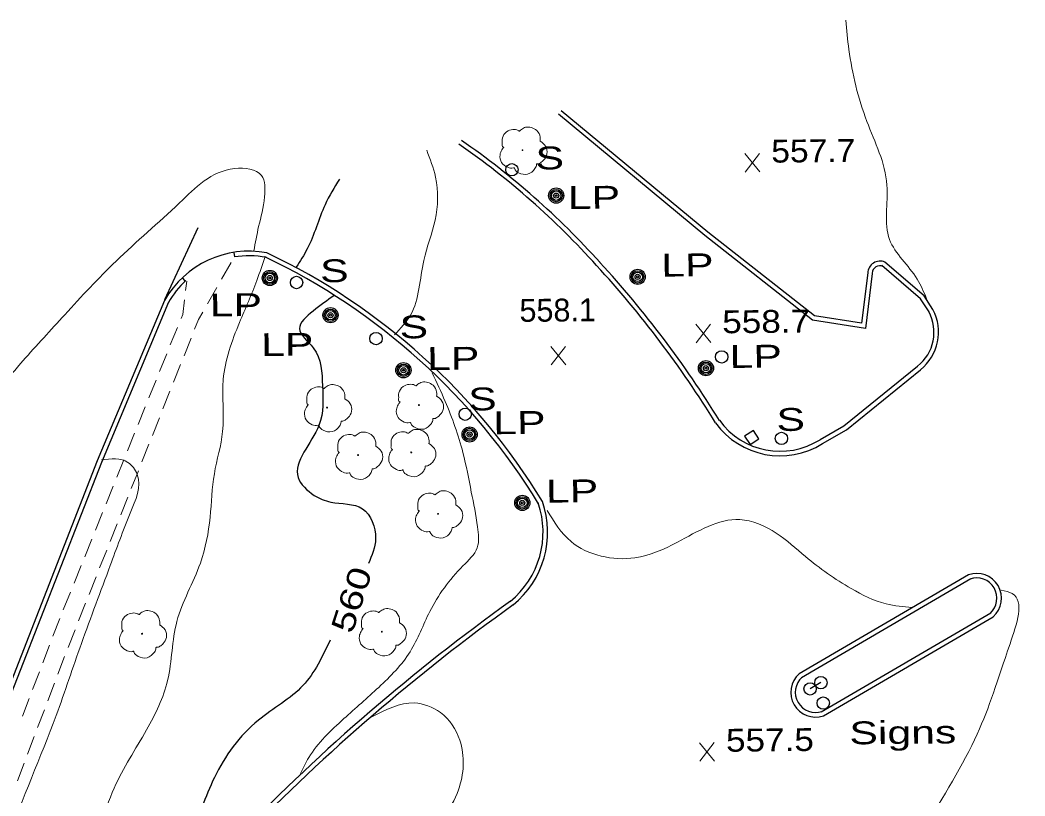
# Model space of a CAD drawing. Extents: x 2361708 to 2370558, y 6977955 to 6991887.
# Drawn here: x 2367182.2 to 2367393.5, y 6988532.6 to 6988695.6 of the extents above; entities that cross this region are included whole.
import ezdxf
from ezdxf.enums import TextEntityAlignment as Align

# ---------------------------------------------------------------- set-up
doc = ezdxf.new("R2010")
doc.units = 0
doc.header["$LTSCALE"] = 1.9
for name, color, linetype, lineweight in [('13', 7, 'Continuous', 13), ('2', 7, 'Continuous', 25), ('20', 7, 'Continuous', 25), ('21', 7, 'Continuous', 25), ('23', 7, 'Continuous', 25), ('29', 7, 'Continuous', 13), ('31', 7, 'Continuous', 13), ('35', 7, 'Continuous', 13)]:
    doc.layers.add(name, color=color, linetype=linetype, lineweight=lineweight)

msp = doc.modelspace()

# ---------------------------------------------------------------- linework, layer by layer
at = {"layer": '13'}
for p, q in [((2367224.596, 6988641.192), (2367226.584, 6988644.661)), ((2367217.26, 6988640.772), (2367217.019, 6988638.79)), ((2367221.616, 6988635.983), (2367223.603, 6988639.452)), ((2367215.303, 6988631.043), (2367213.808, 6988627.338)), ((2367216.7, 6988625.066), (2367218.174, 6988628.78)), ((2367213.056, 6988625.482), (2367211.561, 6988621.777)), ((2367214.483, 6988619.494), (2367215.958, 6988623.209)), ((2367210.808, 6988619.92), (2367209.304, 6988616.215)), ((2367212.266, 6988613.923), (2367213.74, 6988617.637)), ((2367208.551, 6988614.358), (2367207.057, 6988610.653)), ((2367210.049, 6988608.352), (2367211.523, 6988612.066)), ((2367206.304, 6988608.796), (2367204.809, 6988605.092)), ((2367207.831, 6988602.78), (2367209.306, 6988606.494)), ((2367204.057, 6988603.235), (2367202.562, 6988599.53)), ((2367205.605, 6988597.209), (2367207.089, 6988600.923)), ((2367201.81, 6988597.673), (2367200.305, 6988593.968)), ((2367203.387, 6988591.638), (2367204.862, 6988595.352)), ((2367199.553, 6988592.111), (2367198.058, 6988588.406)), ((2367201.17, 6988586.066), (2367202.645, 6988589.78)), ((2367197.305, 6988586.55), (2367195.811, 6988582.845)), ((2367198.953, 6988580.494), (2367200.428, 6988584.209)), ((2367195.058, 6988580.988), (2367193.564, 6988577.283)), ((2367196.736, 6988574.924), (2367198.211, 6988578.638)), ((2367192.811, 6988575.426), (2367191.306, 6988571.721)), ((2367194.519, 6988569.352), (2367195.994, 6988573.066)), ((2367190.564, 6988569.865), (2367189.139, 6988566.131)), ((2367188.427, 6988564.264), (2367187.003, 6988560.53)), ((2367190.175, 6988558.17), (2367191.59, 6988561.914)), ((2367186.29, 6988558.663), (2367184.866, 6988554.929)), ((2367188.038, 6988552.559), (2367189.463, 6988556.303)), ((2367184.154, 6988553.063), (2367182.729, 6988549.329)), ((2367185.912, 6988546.949), (2367187.326, 6988550.693)), ((2367183.785, 6988541.339), (2367185.2, 6988545.082)), ((2367181.648, 6988535.728), (2367183.073, 6988539.472))]:
    msp.add_line(p, q, dxfattribs=at)
for points in [[(2367216.778, 6988636.807), (2367216.407, 6988633.773), (2367216.055, 6988632.9)], [(2367218.917, 6988630.637), (2367219.747, 6988632.725), (2367220.623, 6988634.244)], [(2367192.302, 6988563.781), (2367192.302, 6988563.791), (2367193.777, 6988567.495)]]:
    msp.add_lwpolyline(points, dxfattribs=at)
at = {"layer": '2'}
for p, q in [((2367219.614, 6988651.955), (2367212.618, 6988636.798)), ((2367227.403, 6988645.859), (2367227.214, 6988646.797)), ((2367216.941, 6988640.739), (2367216.403, 6988641.534)), ((2367381.626, 6988579.053), (2367346.012, 6988558.253)), ((2367382.114, 6988578.228), (2367346.5, 6988557.428)), ((2367350.648, 6988550.267), (2367386.312, 6988571.058)), ((2367351.136, 6988549.442), (2367386.8, 6988570.232))]:
    msp.add_line(p, q, dxfattribs=at)
for points in [[(2367361.402, 6988642.344), (2367359.992, 6988630.81), (2367348.855, 6988632.544), (2367326.215, 6988650.31), (2367295.41, 6988675.838)], [(2367360.451, 6988642.465), (2367359.161, 6988631.912), (2367349.246, 6988633.458), (2367326.818, 6988651.055), (2367296.023, 6988676.574)], [(2367373.34, 6988634.277), (2367371.564, 6988637.01), (2367363.436, 6988644.013)], [(2367374.145, 6988634.805), (2367372.298, 6988637.647), (2367364.059, 6988644.739)], [(2367212.569, 6988636.707), (2367198.419, 6988603.021), (2367177.018, 6988548.374), (2367148.027, 6988471.595), (2367119.368, 6988395.798), (2367092.99, 6988325.984), (2367066.626, 6988256.92), (2367039.831, 6988185.911), (2367013.974, 6988117.181), (2366986.958, 6988046.241), (2366970.013, 6988001.508), (2366954.803, 6987960.521)], [(2367213.452, 6988636.336), (2367199.312, 6988602.659), (2367177.911, 6988548.033), (2367148.921, 6988471.253), (2367120.261, 6988395.457), (2367093.884, 6988325.642), (2367067.52, 6988256.578), (2367040.735, 6988185.57), (2367014.868, 6988116.84), (2366987.852, 6988045.899), (2366970.916, 6988001.166), (2366955.706, 6987960.19)], [(2367350.454, 6988607.458), (2367355.427, 6988610.336), (2367370.928, 6988622.874)], [(2367350.932, 6988606.623), (2367355.974, 6988609.541), (2367371.535, 6988622.129)]]:
    msp.add_lwpolyline(points, dxfattribs=at)
for centre, radius, start, end in [((2367179.606, 6988532.639), 166.566, 41.97187, 55.27464), ((2367179.606, 6988532.639), 167.526, 41.97187, 55.27464), ((2367230.375, 6988626.549), 20.5, 79.45948, 150.29534), ((2367230.375, 6988626.549), 19.54, 79.45948, 99.15288), ((2367175.652, 6988523.614), 135.312, 31.32083, 64.59025), ((2367175.652, 6988523.614), 136.272, 31.32083, 64.59025), ((2367142.896, 6988496.544), 218.01, 31.65582, 42.57241), ((2367142.896, 6988496.544), 218.97, 31.65582, 42.57241), ((2367363.021, 6988642.388), 2.571, 66.17875, 178.27627), ((2367363.021, 6988642.388), 1.611, 66.17875, 178.27627), ((2367230.375, 6988626.549), 19.54, 132.80702, 150.29534), ((2367365.242, 6988630.032), 10.102, 308.53498, 28.19807), ((2367365.242, 6988630.032), 9.142, 308.53498, 28.19807), ((2367342.018, 6988620.794), 15.781, 215.9758, 302.17165), ((2367342.018, 6988620.794), 16.741, 215.9758, 302.17165), ((2367273.483, 6988588), 18.71, 309.03641, 19.14627), ((2367273.483, 6988588), 19.67, 309.03641, 19.14627), ((2367383.353, 6988574.138), 5.21, 311.42488, 109.36457), ((2367383.353, 6988574.138), 4.25, 311.42488, 109.36457), ((2367534.549, 6988226.418), 427.301, 125.68117, 135.77003), ((2367534.549, 6988226.418), 426.341, 125.68182, 135.75226), ((2367349.457, 6988554.362), 5.198, 131.5175, 288.84187), ((2367349.457, 6988554.362), 4.238, 131.5175, 288.84187)]:
    msp.add_arc(centre, radius, start, end, dxfattribs=at)
at = {"layer": '20'}
for centre, radius in [((2367294.943, 6988658.732), 1.6), ((2367294.943, 6988658.732), 1.3), ((2367294.943, 6988658.732), 1), ((2367294.943, 6988658.732), 0.539), ((2367294.943, 6988658.732), 0.192), ((2367312.067, 6988641.654), 1.6), ((2367234.735, 6988641.418), 1.6), ((2367234.735, 6988641.418), 1.3), ((2367234.735, 6988641.418), 1), ((2367234.735, 6988641.418), 0.539), ((2367234.735, 6988641.418), 0.192), ((2367312.067, 6988641.654), 1.3), ((2367312.067, 6988641.654), 1), ((2367312.067, 6988641.654), 0.539), ((2367312.067, 6988641.654), 0.192), ((2367247.49, 6988633.599), 1.6), ((2367247.49, 6988633.599), 1.3), ((2367247.49, 6988633.599), 1), ((2367247.49, 6988633.599), 0.539), ((2367247.49, 6988633.599), 0.192), ((2367262.821, 6988622.025), 1.6), ((2367262.821, 6988622.025), 1.3), ((2367262.821, 6988622.025), 1), ((2367262.821, 6988622.025), 0.539), ((2367262.821, 6988622.025), 0.192), ((2367326.43, 6988622.46), 1.6), ((2367326.43, 6988622.46), 1.3), ((2367326.43, 6988622.46), 1), ((2367326.43, 6988622.46), 0.539), ((2367326.43, 6988622.46), 0.192), ((2367276.74, 6988608.537), 1.6), ((2367276.74, 6988608.537), 1.3), ((2367276.74, 6988608.537), 1), ((2367276.74, 6988608.537), 0.539), ((2367276.74, 6988608.537), 0.192), ((2367287.817, 6988594.161), 1.6), ((2367287.817, 6988594.161), 1.3), ((2367287.817, 6988594.161), 1), ((2367287.817, 6988594.161), 0.539), ((2367287.817, 6988594.161), 0.192)]:
    msp.add_circle(centre, radius, dxfattribs=at)
at = {"layer": '21'}
msp.add_line((2367350.6, 6988556.397), (2367348.332, 6988555.096), dxfattribs=at)
for centre in [(2367285.631, 6988664.164), (2367240.344, 6988640.472), (2367257.057, 6988628.68), (2367275.82, 6988612.788), (2367342.311, 6988607.711), (2367350.596, 6988556.383), (2367348.328, 6988555.082), (2367351.101, 6988552.102)]:
    msp.add_circle(centre, 1.3, dxfattribs=at)
at = {"layer": '23'}
msp.add_lwpolyline([(2367337.562, 6988607.595), (2367336.395, 6988609.394), (2367334.546, 6988608.197), (2367335.713, 6988606.398)], close=True, dxfattribs=at)
msp.add_circle((2367329.737, 6988624.842), 1.3, dxfattribs=at)
at = {"layer": '29'}
for centre in [(2367287.862, 6988668.275), (2367246.775, 6988614.172), (2367266.081, 6988614.725), (2367253.29, 6988604.193), (2367264.475, 6988604.76), (2367270.118, 6988591.863), (2367258.284, 6988567.099), (2367207.855, 6988566.669)]:
    msp.add_circle(centre, 0.1, dxfattribs=at)
for points in [[(2367283.896, 6988668.848), (2367283.916, 6988668.858), (2367283.836, 6988668.927), (2367283.599, 6988669.555), (2367283.637, 6988670.835), (2367284.525, 6988672.134), (2367285.831, 6988672.616), (2367286.953, 6988672.427), (2367287.184, 6988672.299), (2367287.253, 6988672.3), (2367287.303, 6988672.34), (2367287.65, 6988672.633), (2367288.516, 6988673.082), (2367289.727, 6988673.013), (2367290.842, 6988672.424), (2367291.576, 6988671.001), (2367291.585, 6988670.141)], [(2367291.574, 6988670.161), (2367292.714, 6988669.102), (2367293, 6988667.514), (2367292.292, 6988666.187), (2367291.637, 6988665.641), (2367290.969, 6988665.425), (2367290.819, 6988665.413), (2367290.8, 6988665.303), (2367290.479, 6988664.4), (2367288.94, 6988663.235), (2367287.047, 6988663.518), (2367286.148, 6988664.459), (2367286.077, 6988664.588), (2367285.957, 6988664.567), (2367284.746, 6988664.686), (2367283.476, 6988665.683), (2367283.131, 6988667.32), (2367283.501, 6988668.343), (2367283.827, 6988668.787), (2367283.896, 6988668.838)], [(2367242.809, 6988614.744), (2367242.829, 6988614.754), (2367242.749, 6988614.823), (2367242.512, 6988615.451), (2367242.55, 6988616.731), (2367243.438, 6988618.03), (2367244.744, 6988618.512), (2367245.865, 6988618.323), (2367246.096, 6988618.195), (2367246.167, 6988618.196), (2367246.216, 6988618.237), (2367246.564, 6988618.53), (2367247.429, 6988618.978), (2367248.64, 6988618.91), (2367249.756, 6988618.32), (2367250.489, 6988616.897), (2367250.497, 6988616.037)], [(2367262.115, 6988615.298), (2367262.135, 6988615.308), (2367262.054, 6988615.377), (2367261.818, 6988616.005), (2367261.856, 6988617.285), (2367262.744, 6988618.584), (2367264.049, 6988619.066), (2367265.171, 6988618.877), (2367265.402, 6988618.749), (2367265.472, 6988618.75), (2367265.522, 6988618.79), (2367265.869, 6988619.084), (2367266.735, 6988619.532), (2367267.945, 6988619.463), (2367269.061, 6988618.874), (2367269.795, 6988617.451), (2367269.803, 6988616.591)], [(2367250.487, 6988616.057), (2367251.628, 6988614.998), (2367251.912, 6988613.41), (2367251.205, 6988612.084), (2367250.55, 6988611.538), (2367249.882, 6988611.321), (2367249.733, 6988611.31), (2367249.714, 6988611.199), (2367249.392, 6988610.296), (2367247.853, 6988609.131), (2367245.96, 6988609.413), (2367245.061, 6988610.355), (2367244.99, 6988610.484), (2367244.87, 6988610.463), (2367243.659, 6988610.582), (2367242.39, 6988611.58), (2367242.044, 6988613.216), (2367242.414, 6988614.24), (2367242.74, 6988614.683), (2367242.809, 6988614.734)], [(2367269.793, 6988616.611), (2367270.933, 6988615.552), (2367271.218, 6988613.964), (2367270.511, 6988612.637), (2367269.856, 6988612.091), (2367269.188, 6988611.875), (2367269.038, 6988611.863), (2367269.019, 6988611.753), (2367268.697, 6988610.85), (2367267.159, 6988609.685), (2367265.266, 6988609.967), (2367264.367, 6988610.909), (2367264.296, 6988611.038), (2367264.176, 6988611.017), (2367262.965, 6988611.136), (2367261.695, 6988612.133), (2367261.349, 6988613.77), (2367261.72, 6988614.794), (2367262.045, 6988615.237), (2367262.115, 6988615.288)], [(2367260.509, 6988605.332), (2367260.529, 6988605.342), (2367260.449, 6988605.411), (2367260.213, 6988606.039), (2367260.251, 6988607.319), (2367261.138, 6988608.618), (2367262.444, 6988609.1), (2367263.566, 6988608.911), (2367263.797, 6988608.783), (2367263.867, 6988608.784), (2367263.917, 6988608.824), (2367264.264, 6988609.118), (2367265.13, 6988609.566), (2367266.34, 6988609.497), (2367267.456, 6988608.908), (2367268.19, 6988607.485), (2367268.198, 6988606.625)], [(2367249.325, 6988604.765), (2367249.345, 6988604.776), (2367249.264, 6988604.845), (2367249.028, 6988605.473), (2367249.066, 6988606.753), (2367249.953, 6988608.051), (2367251.259, 6988608.534), (2367252.381, 6988608.344), (2367252.612, 6988608.217), (2367252.682, 6988608.217), (2367252.731, 6988608.258), (2367253.079, 6988608.551), (2367253.944, 6988609), (2367255.155, 6988608.931), (2367256.271, 6988608.341), (2367257.005, 6988606.919), (2367257.013, 6988606.059)], [(2367257.003, 6988606.079), (2367258.143, 6988605.019), (2367258.428, 6988603.432), (2367257.72, 6988602.105), (2367257.066, 6988601.559), (2367256.398, 6988601.342), (2367256.248, 6988601.331), (2367256.229, 6988601.221), (2367255.907, 6988600.318), (2367254.368, 6988599.153), (2367252.475, 6988599.435), (2367251.576, 6988600.377), (2367251.505, 6988600.506), (2367251.385, 6988600.485), (2367250.174, 6988600.603), (2367248.905, 6988601.601), (2367248.559, 6988603.238), (2367248.929, 6988604.262), (2367249.255, 6988604.705), (2367249.325, 6988604.756)], [(2367268.188, 6988606.645), (2367269.328, 6988605.586), (2367269.613, 6988603.999), (2367268.905, 6988602.672), (2367268.251, 6988602.125), (2367267.583, 6988601.909), (2367267.433, 6988601.898), (2367267.414, 6988601.787), (2367267.092, 6988600.884), (2367265.553, 6988599.719), (2367263.661, 6988600.002), (2367262.762, 6988600.943), (2367262.69, 6988601.072), (2367262.57, 6988601.051), (2367261.359, 6988601.17), (2367260.09, 6988602.168), (2367259.744, 6988603.804), (2367260.114, 6988604.828), (2367260.44, 6988605.271), (2367260.51, 6988605.322)], [(2367266.153, 6988592.435), (2367266.173, 6988592.445), (2367266.092, 6988592.514), (2367265.856, 6988593.142), (2367265.894, 6988594.423), (2367266.781, 6988595.721), (2367268.087, 6988596.204), (2367269.209, 6988596.014), (2367269.44, 6988595.886), (2367269.51, 6988595.887), (2367269.56, 6988595.927), (2367269.907, 6988596.221), (2367270.773, 6988596.669), (2367271.983, 6988596.601), (2367273.099, 6988596.011), (2367273.833, 6988594.588), (2367273.841, 6988593.728)], [(2367273.831, 6988593.748), (2367274.971, 6988592.689), (2367275.256, 6988591.102), (2367274.548, 6988589.775), (2367273.894, 6988589.229), (2367273.226, 6988589.012), (2367273.076, 6988589.001), (2367273.057, 6988588.89), (2367272.735, 6988587.987), (2367271.197, 6988586.822), (2367269.303, 6988587.105), (2367268.404, 6988588.046), (2367268.333, 6988588.175), (2367268.213, 6988588.154), (2367267.002, 6988588.273), (2367265.733, 6988589.271), (2367265.387, 6988590.907), (2367265.757, 6988591.931), (2367266.083, 6988592.374), (2367266.153, 6988592.425)], [(2367203.889, 6988567.241), (2367203.909, 6988567.251), (2367203.828, 6988567.321), (2367203.593, 6988567.948), (2367203.631, 6988569.229), (2367204.518, 6988570.528), (2367205.824, 6988571.01), (2367206.946, 6988570.82), (2367207.177, 6988570.693), (2367207.247, 6988570.693), (2367207.297, 6988570.734), (2367207.644, 6988571.027), (2367208.509, 6988571.475), (2367209.72, 6988571.407), (2367210.836, 6988570.818), (2367211.569, 6988569.394), (2367211.577, 6988568.534)], [(2367254.318, 6988567.671), (2367254.338, 6988567.681), (2367254.257, 6988567.751), (2367254.021, 6988568.378), (2367254.059, 6988569.659), (2367254.946, 6988570.957), (2367256.252, 6988571.44), (2367257.374, 6988571.25), (2367257.605, 6988571.123), (2367257.675, 6988571.123), (2367257.725, 6988571.164), (2367258.072, 6988571.457), (2367258.938, 6988571.906), (2367260.149, 6988571.837), (2367261.264, 6988571.247), (2367261.998, 6988569.824), (2367262.006, 6988568.964)], [(2367211.567, 6988568.554), (2367212.708, 6988567.495), (2367212.993, 6988565.907), (2367212.285, 6988564.581), (2367211.63, 6988564.034), (2367210.962, 6988563.818), (2367210.812, 6988563.807), (2367210.793, 6988563.697), (2367210.472, 6988562.794), (2367208.933, 6988561.629), (2367207.041, 6988561.911), (2367206.141, 6988562.852), (2367206.071, 6988562.982), (2367205.95, 6988562.961), (2367204.739, 6988563.079), (2367203.47, 6988564.077), (2367203.124, 6988565.714), (2367203.494, 6988566.737), (2367203.82, 6988567.18), (2367203.889, 6988567.231)], [(2367261.996, 6988568.984), (2367263.136, 6988567.925), (2367263.421, 6988566.338), (2367262.713, 6988565.011), (2367262.059, 6988564.465), (2367261.391, 6988564.248), (2367261.241, 6988564.237), (2367261.222, 6988564.127), (2367260.901, 6988563.223), (2367259.362, 6988562.059), (2367257.469, 6988562.341), (2367256.57, 6988563.282), (2367256.499, 6988563.412), (2367256.379, 6988563.39), (2367255.168, 6988563.509), (2367253.898, 6988564.507), (2367253.552, 6988566.143), (2367253.923, 6988567.167), (2367254.248, 6988567.611), (2367254.318, 6988567.661)]]:
    msp.add_spline(points, degree=3, dxfattribs=at)
at = {"layer": '31'}
for p, q in [((2367337.748, 6988663.69), (2367334.631, 6988667.54)), ((2367334.668, 6988663.661), (2367337.711, 6988667.57)), ((2367327.439, 6988627.83), (2367324.322, 6988631.681)), ((2367324.359, 6988627.801), (2367327.402, 6988631.71)), ((2367296.962, 6988623.17), (2367293.845, 6988627.02)), ((2367293.882, 6988623.14), (2367296.925, 6988627.049)), ((2367328.226, 6988539.903), (2367325.109, 6988543.754)), ((2367325.146, 6988539.874), (2367328.189, 6988543.783))]:
    msp.add_line(p, q, dxfattribs=at)
at = {"layer": '31', "lineweight": 25}
for points in [[(2367249.358, 6988662.199), (2367246.349, 6988656.81), (2367242.597, 6988647.514), (2367240.283, 6988643.711)], [(2367248.181, 6988637.666), (2367243.832, 6988634.465), (2367240.946, 6988630.777), (2367243.845, 6988626.764), (2367245.801, 6988618.733), (2367245.06, 6988610.445), (2367240.674, 6988599.493), (2367244.06, 6988595.745), (2367247.534, 6988594.328), (2367254.198, 6988592.911), (2367256.967, 6988586.667), (2367255.467, 6988581.412)], [(2367247.41, 6988565.345), (2367241.7, 6988555.79), (2367232.329, 6988548.491), (2367223.064, 6988536.442), (2367217.588, 6988524.37), (2367211.629, 6988514.842), (2367210.135, 6988508.988), (2367209.272, 6988504.999)]]:
    msp.add_spline(points, degree=3, dxfattribs=at)
at = {"layer": '35'}
for points in [[(2367355.815, 6988695.603), (2367356.494, 6988689.439), (2367360.268, 6988674.325), (2367364.486, 6988660.914), (2367365.034, 6988649.509), (2367370.833, 6988641.194), (2367372.803, 6988637.112)], [(2367267.711, 6988668.303), (2367269.575, 6988662.621), (2367269.491, 6988653.56), (2367267.101, 6988645.126), (2367264.301, 6988633.62), (2367260.94, 6988629.497)], [(2367182.788, 6988624.013), (2367191.607, 6988633.688), (2367202.409, 6988644.971), (2367215.714, 6988657.188), (2367227.346, 6988664.419), (2367232.96, 6988662.972), (2367233.622, 6988658.458), (2367232.382, 6988652.206), (2367231.361, 6988647.097)], [(2367233.741, 6988645.959), (2367231.99, 6988640.882), (2367228.354, 6988632.057), (2367224.938, 6988620.064), (2367224.811, 6988609.162), (2367223.066, 6988600.295), (2367222.173, 6988591.156), (2367220.125, 6988581.476), (2367215.191, 6988569.259), (2367213.239, 6988556.87), (2367208.817, 6988546.487), (2367202.013, 6988534.242), (2367196.873, 6988518.452), (2367192.48, 6988505.14), (2367188.692, 6988492.353), (2367184.452, 6988478.642), (2367183.588, 6988472.743), (2367183.176, 6988469.829)], [(2366919.636, 6987993.528), (2366927.167, 6988010.29), (2366937.718, 6988036.532), (2366950.048, 6988065.98), (2366961.305, 6988096.909), (2366970.939, 6988121.702), (2366980.833, 6988148.668), (2366989.976, 6988174.666), (2367002.438, 6988208.096), (2367015.546, 6988236.792), (2367028.125, 6988265.283), (2367038.578, 6988288.174), (2367046.53, 6988312.181), (2367054.463, 6988332.967), (2367061.626, 6988351.497), (2367071.689, 6988375.483), (2367082.335, 6988400.086), (2367094.561, 6988428.914), (2367105.87, 6988456.343), (2367117.947, 6988488.27), (2367128.435, 6988514.851), (2367137.43, 6988538.437), (2367145.823, 6988558.188), (2367156.081, 6988583.687), (2367169.644, 6988607.547), (2367182.788, 6988624.013)], [(2367268.896, 6988621.492), (2367271.604, 6988615.488), (2367275.326, 6988604.723), (2367277.095, 6988596.44), (2367278.425, 6988589.102), (2367278.337, 6988584.74), (2367275.343, 6988580.902), (2367268.354, 6988571.305), (2367264.244, 6988562.895), (2367257.625, 6988555.402), (2367250.307, 6988548.822), (2367242.925, 6988540.632), (2367241.186, 6988537.325)], [(2367199.307, 6988603.189), (2367204.892, 6988602.672), (2367206.857, 6988600.141), (2367205.394, 6988592.027), (2367201.179, 6988580.996), (2367195.114, 6988564.607), (2367189.798, 6988549.476), (2367179.648, 6988523.148), (2367173.936, 6988503.363), (2367169.592, 6988488.011), (2367161.956, 6988464.477), (2367156.011, 6988443.949), (2367151.52, 6988429.326), (2367147.845, 6988414.01), (2367141.964, 6988398.404), (2367136.102, 6988381.717), (2367130.23, 6988363.98), (2367123.995, 6988344.55), (2367118.13, 6988328.313), (2367112.805, 6988313.032), (2367108.211, 6988295.557), (2367106.564, 6988282.591), (2367106.873, 6988280.684)], [(2367293.033, 6988592.551), (2367298.065, 6988586.049), (2367311.488, 6988582.616), (2367320.418, 6988585.891), (2367333.543, 6988590.666), (2367341.22, 6988587.799), (2367347.358, 6988582.887), (2367356.972, 6988576.159), (2367364.313, 6988572.948), (2367369.81, 6988572.18)], [(2367347.304, 6988344.806), (2367339.37, 6988353.57), (2367330.873, 6988367.96), (2367318.512, 6988381.653), (2367305.811, 6988394.303), (2367302.646, 6988409.453), (2367310.243, 6988422.426), (2367327.659, 6988438.703), (2367337.705, 6988453.859), (2367352.465, 6988477.091), (2367363.067, 6988508.403), (2367372.244, 6988525.612), (2367383.465, 6988545.59), (2367390.364, 6988564.556), (2367390.823, 6988575.101), (2367388.496, 6988575.849)], [(2367256.214, 6988549.178), (2367265.097, 6988552.113), (2367270.616, 6988550.115), (2367274.671, 6988544.304), (2367274.391, 6988533.841), (2367267.076, 6988522.71), (2367257.077, 6988509.004), (2367246.966, 6988493.237), (2367239.341, 6988471.714), (2367230.913, 6988456.733), (2367220.383, 6988439.872), (2367215.135, 6988430.182), (2367205.06, 6988413.795), (2367192.18, 6988391.691), (2367183.77, 6988376.98), (2367179.833, 6988368.202), (2367175.47, 6988355.87), (2367172.467, 6988344.651), (2367170.327, 6988332.07), (2367168.836, 6988322.666), (2367165.42, 6988312.763), (2367163.255, 6988306.922), (2367163.348, 6988304.602)]]:
    msp.add_spline(points, degree=3, dxfattribs=at)

# ---------------------------------------------------------------- texts
at = {"layer": '20', "width": 1.4}
for s, p in [('  LP', (2367292.42, 6988655.858)), ('  LP', (2367312.066, 6988641.654)), ('  LP', (2367217.121, 6988633.291)), ('  LP', (2367227.921, 6988624.962)), ('  LP', (2367262.821, 6988622.025)), ('  LP', (2367326.43, 6988622.46)), ('  LP', (2367276.74, 6988608.536)), ('  LP', (2367287.817, 6988594.161)), ('Signs', (2367356.614, 6988543.413))]:
    msp.add_text(s, height=4.8, rotation=0.545, dxfattribs=at).set_placement(p)
at = {"layer": '21', "width": 1.4}
for p in [(2367285.621, 6988664.154), (2367240.334, 6988640.461), (2367257.047, 6988628.67), (2367271.472, 6988613.527), (2367336.287, 6988609.214)]:
    msp.add_text('  S', height=4.8, rotation=0.545, dxfattribs=at).set_placement(p)
at = {"layer": '31'}
for s, width, p in [('557.7', 1.1, (2367340.189, 6988665.653)), ('558.7', 1.15, (2367329.88, 6988629.794)), ('557.5', 1.15, (2367330.667, 6988541.867))]:
    msp.add_text(s, height=4.8, rotation=0.545, dxfattribs=dict(at, width=width)).set_placement(p)
msp.add_text('558.1', height=4.8, rotation=0.545, dxfattribs=at).set_placement((2367287.246, 6988632.188))
at = {"layer": '31', "width": 1.3}
msp.add_text(' 560 ', height=4.8, rotation=72.137, dxfattribs=at).set_placement((2367254.188, 6988573.08), align=Align.CENTER)

doc.saveas('drawing.dxf')
